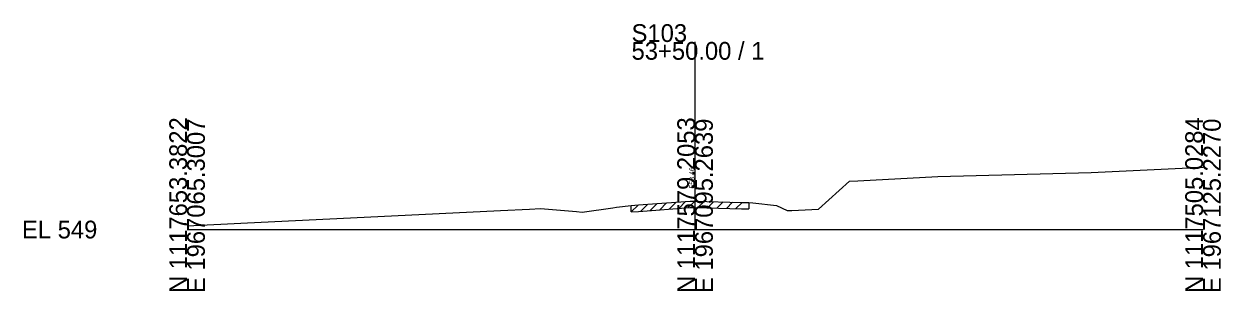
# Model space of a CAD drawing. Extents: x -26 to 163, y -10 to 24018.
# Drawn here: x -25.7 to 162.8, y 2990.3 to 3032.4 of the extents above; entities that cross this region are included whole.
import ezdxf

# ---------------------------------------------------------------- set-up
doc = ezdxf.new("R2010")
doc.units = 0
for name, color, linetype in [('RD_GPK_XS_Cell', 7, 'Continuous'), ('RD_XS_ExGround', 7, 'Continuous'), ('RD_XS_ExPaveRet', 7, 'Continuous'), ('RD_XS_TX_Elev_EX', 7, 'Continuous')]:
    doc.layers.add(name, color=color, linetype=linetype)

msp = doc.modelspace()

# ---------------------------------------------------------------- linework, layer by layer
at = {"layer": 'RD_GPK_XS_Cell'}
for p, q in [((80, 3000), (80, 3029.56)), ((0, 3000), (80, 3000)), ((80, 3000), (160, 3000))]:
    msp.add_line(p, q, dxfattribs=at)
at = {"layer": 'RD_XS_ExGround'}
msp.add_lwpolyline([(0, 3000.59), (9.49, 3001.08), (30.05, 3002.06), (49.38, 3003.01), (53.94, 3003.21), (55.66, 3003.31), (61.32, 3002.82), (62.24, 3002.74), (67.07, 3003.43), (67.64, 3003.53), (69.94, 3003.77), (71.07, 3003.87), (79.24, 3004.48), (80, 3004.46), (87.31, 3004.27), (88.49, 3004.25), (89.08, 3004.19), (92.81, 3003.81), (94.52, 3002.99), (95.26, 3003.01), (99.43, 3003.2), (104.3, 3007.6), (105.66, 3007.67), (118.26, 3008.35), (142.39, 3009.01), (160, 3009.85)], dxfattribs=at)
at = {"layer": 'RD_XS_ExPaveRet'}
for p, q in [((69.94, 3002.77), (71.03, 3003.86)), ((69.94, 3002.77), (69.94, 3003.77)), ((71.07, 3002.87), (79.24, 3003.48)), ((71.44, 3002.89), (72.52, 3003.97)), ((72.94, 3003), (74.02, 3004.09)), ((74.44, 3003.12), (75.52, 3004.2)), ((75.94, 3003.23), (77.02, 3004.31)), ((77.44, 3003.34), (78.52, 3004.42)), ((78.94, 3003.45), (79.94, 3004.46)), ((79.24, 3003.48), (80, 3003.46)), ((80, 3003.46), (87.31, 3003.27)), ((80.44, 3003.45), (81.41, 3004.42)), ((81.94, 3003.41), (82.91, 3004.38)), ((83.44, 3003.37), (84.41, 3004.35)), ((84.94, 3003.33), (85.91, 3004.31)), ((86.44, 3003.3), (87.41, 3004.27)), ((88.49, 3004.25), (88.49, 3003.25)), ((69.94, 3002.77), (71.07, 3002.87)), ((87.31, 3003.27), (88.49, 3003.25))]:
    msp.add_line(p, q, dxfattribs=at)

# ---------------------------------------------------------------- texts
at = {"layer": 'RD_GPK_XS_Cell'}
for s, p in [('S103', (70, 3029.56)), ('53+50.00 / 1', (70, 3026.76)), ('EL 549', (-26, 2998.6))]:
    msp.add_text(s, height=2.8, dxfattribs=at).set_placement(p)
for s, p in [('N 1117653.3822', (0, 2990)), ('E 1967065.3007', (2.8, 2990)), ('N 1117579.2053', (80, 2990)), ('E 1967095.2639', (82.8, 2990)), ('N 1117505.0284', (160, 2990)), ('E 1967125.2270', (162.8, 2990))]:
    msp.add_text(s, height=2.8, rotation=90, dxfattribs=at).set_placement(p)
at = {"layer": 'RD_XS_TX_Elev_EX'}
msp.add_text('553.46', height=0.8, rotation=90, dxfattribs=at).set_placement((79.9, 3006.46))

doc.saveas('drawing.dxf')
